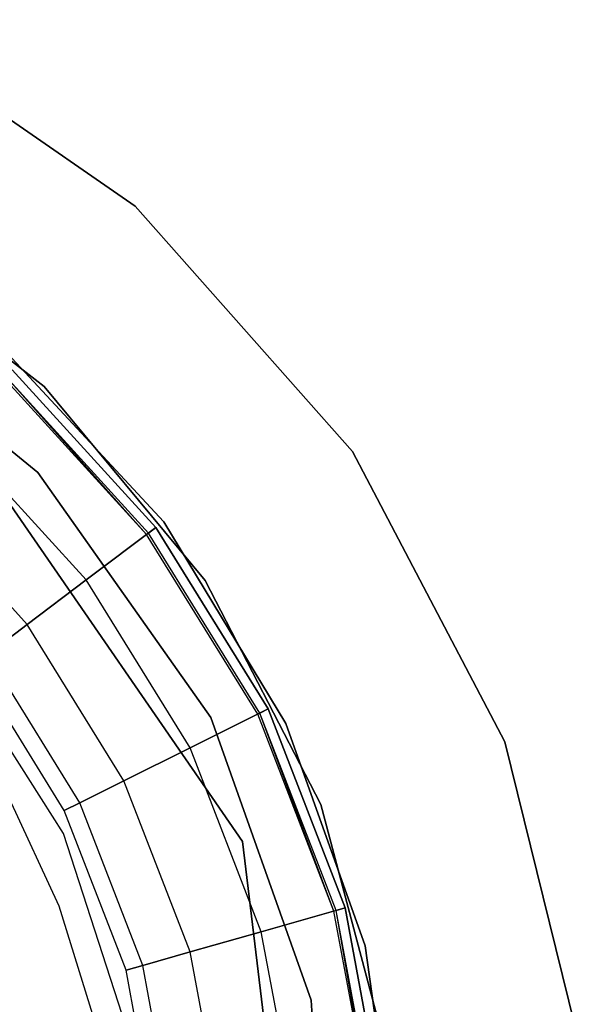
# Model space of a CAD drawing. Extents: x 0.3 to 7.1, y -3.38 to 3.38.
# Tile 466 of 604: x 4.06 to 4.32, y 0.1 to 0.56. Entities that reach past the tile are written whole.
import ezdxf

# ---------------------------------------------------------------- set-up
doc = ezdxf.new("R2010")
doc.units = 0
doc.header["$LTSCALE"] = 2.54
doc.layers.get('0').update_dxf_attribs({"linetype": 'CONTINUOUS'})

# ---------------------------------------------------------------- blocks, each defined once
blk = doc.blocks.new('SINGLES_AVVSTL_STL')
at = {"color": 0}
for p, q in [((4.11407, 0.47156, 164.411), (3.98907, 0.55784, 164.411)), ((3.98907, 0.55784, 164.511), (4.11407, 0.47156, 164.511)), ((3.98907, 0.55784, 164.511), (4.11407, 0.47156, 164.511)), ((4.11407, 0.47156, 164.411), (3.98907, 0.55784, 164.411)), ((4.21478, 0.35788, 164.411), (4.11407, 0.47156, 164.411)), ((4.11407, 0.47156, 164.411), (4.11407, 0.47156, 164.511)), ((4.11407, 0.47156, 164.511), (4.21478, 0.35788, 164.511)), ((4.11407, 0.47156, 164.411), (4.11407, 0.47156, 164.511)), ((4.11407, 0.47156, 164.511), (4.21478, 0.35788, 164.511)), ((4.21478, 0.35788, 164.411), (4.11407, 0.47156, 164.411)), ((3.9797, 0.45966, 61.72336), (4.07189, 0.38799, 61.72336)), ((4.07189, 0.38799, 61.52336), (3.9797, 0.45966, 61.52336)), ((4.07189, 0.38799, 61.52336), (3.9797, 0.45966, 61.52336)), ((3.9797, 0.45966, 61.72336), (4.07189, 0.38799, 61.72336)), ((3.96129, 0.43575, 18.5), (4.06902, 0.3481, 18.5)), ((4.06902, 0.3481, 18.35), (3.96129, 0.43575, 18.35)), ((4.06902, 0.3481, 18.35), (3.96129, 0.43575, 18.35)), ((3.96129, 0.43575, 18.5), (4.06902, 0.3481, 18.5)), ((4.05297, 0.40544, 54.83894), (4.12729, 0.32535, 54.83894)), ((4.12729, 0.32535, 54.63894), (4.05297, 0.40544, 54.63894)), ((4.12729, 0.32535, 54.63894), (4.05297, 0.40544, 54.63894)), ((4.05297, 0.40544, 54.83894), (4.12729, 0.32535, 54.83894)), ((4.05297, 0.40544, 20.47364), (4.12729, 0.32534, 20.47364)), ((4.12729, 0.32534, 20.27364), (4.05297, 0.40544, 20.27364)), ((4.12729, 0.32534, 20.27364), (4.05297, 0.40544, 20.27364)), ((4.05297, 0.40544, 20.47364), (4.12729, 0.32534, 20.47364)), ((4.1202, 0.32012, 164.40894), (4.05417, 0.39256, 164.40894)), ((4.11936, 0.31948, 164.40427), (4.05417, 0.39256, 164.40894)), ((4.05706, 0.39574, 164.4), (4.12364, 0.32271, 164.4)), ((4.12364, 0.32271, 164.3), (4.05706, 0.39574, 164.3)), ((4.05706, 0.39574, 164.511), (4.12364, 0.32271, 164.511)), ((4.12364, 0.32271, 164.3), (4.05706, 0.39574, 164.3)), ((4.05706, 0.39574, 164.511), (4.12364, 0.32271, 164.511)), ((4.12364, 0.32271, 164.411), (4.05706, 0.39574, 164.411)), ((4.12364, 0.32271, 164.411), (4.05706, 0.39574, 164.411)), ((4.05706, 0.39574, 164.4), (4.12364, 0.32271, 164.4)), ((4.11936, 0.31948, 164.40427), (4.05345, 0.39178, 164.40427)), ((4.11936, 0.31948, 164.40427), (4.05345, 0.39178, 164.40427)), ((4.07189, 0.38799, 61.72336), (4.14651, 0.29818, 61.72336)), ((4.14651, 0.29818, 61.52336), (4.07189, 0.38799, 61.52336)), ((4.07189, 0.38799, 61.52336), (4.07189, 0.38799, 61.72336)), ((4.07189, 0.38799, 61.52336), (4.07189, 0.38799, 61.72336)), ((4.14651, 0.29818, 61.52336), (4.07189, 0.38799, 61.52336)), ((4.07189, 0.38799, 61.72336), (4.14651, 0.29818, 61.72336)), ((4.16381, 0.1773, 11.22336), (4.02786, 0.37426, 11.22336)), ((4.02786, 0.37426, 61.72336), (4.16381, 0.1773, 61.72336)), ((4.16381, 0.1773, 11.22336), (4.02786, 0.37426, 11.22336)), ((4.02786, 0.37426, 61.72336), (4.16381, 0.1773, 61.72336)), ((4.09142, 0.29838, 164.30803), (4.02986, 0.36591, 164.30803)), ((4.09142, 0.29838, 164.30803), (4.02986, 0.36591, 164.30803)), ((4.09142, 0.29838, 164.50297), (4.02986, 0.36591, 164.50297)), ((4.09142, 0.29838, 164.50297), (4.02986, 0.36591, 164.50297)), ((4.28536, 0.2234, 164.411), (4.21478, 0.35788, 164.411)), ((4.21478, 0.35788, 164.411), (4.21478, 0.35788, 164.511)), ((4.21478, 0.35788, 164.511), (4.28536, 0.2234, 164.511)), ((4.21478, 0.35788, 164.411), (4.21478, 0.35788, 164.511)), ((4.21478, 0.35788, 164.511), (4.28536, 0.2234, 164.511)), ((4.28536, 0.2234, 164.411), (4.21478, 0.35788, 164.411)), ((4.06902, 0.3481, 18.5), (4.14912, 0.23463, 18.5)), ((4.14912, 0.23463, 18.35), (4.06902, 0.3481, 18.35)), ((4.06902, 0.3481, 18.35), (4.06902, 0.3481, 18.5)), ((4.06902, 0.3481, 18.35), (4.06902, 0.3481, 18.5)), ((4.14912, 0.23463, 18.35), (4.06902, 0.3481, 18.35)), ((4.06902, 0.3481, 18.5), (4.14912, 0.23463, 18.5)), ((4.0641, 0.27776, 164.3309), (4.0068, 0.34061, 164.3309)), ((4.0641, 0.27776, 164.3309), (4.0068, 0.34061, 164.3309)), ((4.0641, 0.27776, 164.4801), (4.0068, 0.34061, 164.4801)), ((4.0641, 0.27776, 164.4801), (4.0068, 0.34061, 164.4801)), ((4.12729, 0.32535, 54.83894), (4.18396, 0.23193, 54.83894)), ((4.18396, 0.23193, 54.63894), (4.12729, 0.32535, 54.63894)), ((4.12729, 0.32535, 54.63894), (4.12729, 0.32535, 54.83894)), ((4.12729, 0.32535, 54.63894), (4.12729, 0.32535, 54.83894)), ((4.18396, 0.23193, 54.63894), (4.12729, 0.32535, 54.63894)), ((4.12729, 0.32535, 54.83894), (4.18396, 0.23193, 54.83894)), ((4.12729, 0.32534, 20.47364), (4.18396, 0.23193, 20.47364)), ((4.18396, 0.23193, 20.27364), (4.12729, 0.32534, 20.27364)), ((4.12729, 0.32534, 20.27364), (4.12729, 0.32534, 20.47364)), ((4.12729, 0.32534, 20.27364), (4.12729, 0.32534, 20.47364)), ((4.18396, 0.23193, 20.27364), (4.12729, 0.32534, 20.27364)), ((4.12729, 0.32534, 20.47364), (4.18396, 0.23193, 20.47364)), ((4.09142, 0.29838, 164.30803), (4.12364, 0.32271, 164.3)), ((4.09142, 0.29838, 164.30803), (4.12364, 0.32271, 164.3)), ((4.12364, 0.32271, 164.511), (4.09142, 0.29838, 164.50297)), ((4.12364, 0.32271, 164.511), (4.09142, 0.29838, 164.50297)), ((4.12364, 0.32271, 164.4), (4.11936, 0.31948, 164.40427)), ((4.12364, 0.32271, 164.4), (4.11936, 0.31948, 164.40427)), ((4.11936, 0.31948, 164.40427), (4.1202, 0.32012, 164.40894)), ((4.17086, 0.23631, 164.40427), (4.11936, 0.31948, 164.40427)), ((4.17086, 0.23631, 164.40427), (4.11936, 0.31948, 164.40427)), ((4.1202, 0.32012, 164.40894), (4.12364, 0.32271, 164.411)), ((4.1202, 0.32012, 164.40894), (4.12364, 0.32271, 164.411)), ((4.17181, 0.23678, 164.40894), (4.1202, 0.32012, 164.40894)), ((4.17181, 0.23678, 164.40894), (4.1202, 0.32012, 164.40894)), ((4.12364, 0.32271, 164.4), (4.17566, 0.2387, 164.4)), ((4.17566, 0.2387, 164.3), (4.12364, 0.32271, 164.3)), ((4.12364, 0.32271, 164.511), (4.17566, 0.2387, 164.511)), ((4.17566, 0.2387, 164.3), (4.12364, 0.32271, 164.3)), ((4.12364, 0.32271, 164.511), (4.17566, 0.2387, 164.511)), ((4.17566, 0.2387, 164.411), (4.12364, 0.32271, 164.411)), ((4.17566, 0.2387, 164.411), (4.12364, 0.32271, 164.411)), ((4.12364, 0.32271, 164.4), (4.17566, 0.2387, 164.4)), ((4.0641, 0.27776, 164.3309), (4.09142, 0.29838, 164.30803)), ((4.0641, 0.27776, 164.3309), (4.09142, 0.29838, 164.30803)), ((4.09142, 0.29838, 164.50297), (4.0641, 0.27776, 164.4801)), ((4.09142, 0.29838, 164.50297), (4.0641, 0.27776, 164.4801)), ((4.13952, 0.2207, 164.30803), (4.09142, 0.29838, 164.30803)), ((4.13952, 0.2207, 164.30803), (4.09142, 0.29838, 164.30803)), ((4.13952, 0.2207, 164.50297), (4.09142, 0.29838, 164.50297)), ((4.13952, 0.2207, 164.50297), (4.09142, 0.29838, 164.50297)), ((4.14651, 0.29818, 61.72336), (4.20009, 0.19442, 61.72336)), ((4.20009, 0.19442, 61.52336), (4.14651, 0.29818, 61.52336)), ((4.14651, 0.29818, 61.52336), (4.14651, 0.29818, 61.72336)), ((4.14651, 0.29818, 61.52336), (4.14651, 0.29818, 61.72336)), ((4.20009, 0.19442, 61.52336), (4.14651, 0.29818, 61.52336)), ((4.14651, 0.29818, 61.72336), (4.20009, 0.19442, 61.72336)), ((4.04585, 0.26398, 164.36512), (4.0641, 0.27776, 164.3309)), ((4.04585, 0.26398, 164.36512), (4.0641, 0.27776, 164.3309)), ((4.0641, 0.27776, 164.4801), (4.04585, 0.26398, 164.44587)), ((4.0641, 0.27776, 164.4801), (4.04585, 0.26398, 164.44587)), ((4.10888, 0.20544, 164.3309), (4.0641, 0.27776, 164.3309)), ((4.10888, 0.20544, 164.3309), (4.0641, 0.27776, 164.3309)), ((4.10888, 0.20544, 164.4801), (4.0641, 0.27776, 164.4801)), ((4.10888, 0.20544, 164.4801), (4.0641, 0.27776, 164.4801)), ((4.08085, 0.18096, 61.88777), (4.02377, 0.27091, 61.88777)), ((4.08085, 0.18096, 61.96777), (4.02377, 0.27091, 61.96777)), ((4.08085, 0.18096, 61.88777), (4.02377, 0.27091, 61.88777)), ((4.08085, 0.18096, 61.96777), (4.02377, 0.27091, 61.96777)), ((4.08841, 0.19525, 164.36512), (4.04585, 0.26398, 164.36512)), ((4.08841, 0.19525, 164.36512), (4.04585, 0.26398, 164.36512)), ((4.08841, 0.19525, 164.44587), (4.04585, 0.26398, 164.44587)), ((4.08841, 0.19525, 164.44587), (4.04585, 0.26398, 164.44587)), ((4.08122, 0.19167, 164.40551), (4.03945, 0.25914, 164.40551)), ((4.08122, 0.19167, 164.40551), (4.03945, 0.25914, 164.40551)), ((4.13952, 0.2207, 164.30803), (4.17566, 0.2387, 164.3)), ((4.13952, 0.2207, 164.30803), (4.17566, 0.2387, 164.3)), ((4.17566, 0.2387, 164.511), (4.13952, 0.2207, 164.50297)), ((4.17566, 0.2387, 164.511), (4.13952, 0.2207, 164.50297)), ((4.17566, 0.2387, 164.4), (4.17086, 0.23631, 164.40427)), ((4.17566, 0.2387, 164.4), (4.17086, 0.23631, 164.40427)), ((4.17181, 0.23678, 164.40894), (4.17566, 0.2387, 164.411)), ((4.17181, 0.23678, 164.40894), (4.17566, 0.2387, 164.411)), ((4.17566, 0.2387, 164.4), (4.21136, 0.14655, 164.4)), ((4.21136, 0.14655, 164.3), (4.17566, 0.2387, 164.3)), ((4.17566, 0.2387, 164.511), (4.21136, 0.14655, 164.511)), ((4.21136, 0.14655, 164.3), (4.17566, 0.2387, 164.3)), ((4.17566, 0.2387, 164.511), (4.21136, 0.14655, 164.511)), ((4.21136, 0.14655, 164.411), (4.17566, 0.2387, 164.411)), ((4.21136, 0.14655, 164.411), (4.17566, 0.2387, 164.411)), ((4.17566, 0.2387, 164.4), (4.21136, 0.14655, 164.4)), ((4.14912, 0.23463, 18.5), (4.19563, 0.10376, 18.5)), ((4.19563, 0.10376, 18.35), (4.14912, 0.23463, 18.35)), ((4.14912, 0.23463, 18.35), (4.14912, 0.23463, 18.5)), ((4.14912, 0.23463, 18.35), (4.14912, 0.23463, 18.5)), ((4.19563, 0.10376, 18.35), (4.14912, 0.23463, 18.35)), ((4.14912, 0.23463, 18.5), (4.19563, 0.10376, 18.5)), ((4.17086, 0.23631, 164.40427), (4.17181, 0.23678, 164.40894)), ((4.17086, 0.23631, 164.40427), (4.17181, 0.23678, 164.40894)), ((4.2062, 0.14508, 164.40427), (4.17086, 0.23631, 164.40427)), ((4.2062, 0.14508, 164.40427), (4.17086, 0.23631, 164.40427)), ((4.20722, 0.14537, 164.40894), (4.17181, 0.23678, 164.40894)), ((4.2062, 0.14508, 164.40427), (4.17181, 0.23678, 164.40894)), ((4.18396, 0.23193, 54.83894), (4.22066, 0.12902, 54.83894)), ((4.22066, 0.12902, 54.63894), (4.18396, 0.23193, 54.63894)), ((4.18396, 0.23193, 54.63894), (4.18396, 0.23193, 54.83894)), ((4.18396, 0.23193, 54.63894), (4.18396, 0.23193, 54.83894)), ((4.22066, 0.12902, 54.63894), (4.18396, 0.23193, 54.63894)), ((4.18396, 0.23193, 54.83894), (4.22066, 0.12902, 54.83894)), ((4.18396, 0.23193, 20.47364), (4.22066, 0.12901, 20.47364)), ((4.22066, 0.12901, 20.27364), (4.18396, 0.23193, 20.27364)), ((4.18396, 0.23193, 20.27364), (4.18396, 0.23193, 20.47364)), ((4.18396, 0.23193, 20.27364), (4.18396, 0.23193, 20.47364)), ((4.22066, 0.12901, 20.27364), (4.18396, 0.23193, 20.27364)), ((4.18396, 0.23193, 20.47364), (4.22066, 0.12901, 20.47364)), ((4.10888, 0.20544, 164.3309), (4.13952, 0.2207, 164.30803)), ((4.10888, 0.20544, 164.3309), (4.13952, 0.2207, 164.30803)), ((4.13952, 0.2207, 164.50297), (4.10888, 0.20544, 164.4801)), ((4.13952, 0.2207, 164.50297), (4.10888, 0.20544, 164.4801)), ((4.17252, 0.1355, 164.30803), (4.13952, 0.2207, 164.30803)), ((4.17252, 0.1355, 164.30803), (4.13952, 0.2207, 164.30803)), ((4.17252, 0.1355, 164.50297), (4.13952, 0.2207, 164.50297)), ((4.17252, 0.1355, 164.50297), (4.13952, 0.2207, 164.50297)), ((4.3217, 0.07594, 164.411), (4.28536, 0.2234, 164.411)), ((4.28536, 0.2234, 164.411), (4.28536, 0.2234, 164.511)), ((4.28536, 0.2234, 164.511), (4.3217, 0.07594, 164.511)), ((4.28536, 0.2234, 164.411), (4.28536, 0.2234, 164.511)), ((4.28536, 0.2234, 164.511), (4.3217, 0.07594, 164.511)), ((4.3217, 0.07594, 164.411), (4.28536, 0.2234, 164.411)), ((4.08841, 0.19525, 164.36512), (4.10888, 0.20544, 164.3309)), ((4.08841, 0.19525, 164.36512), (4.10888, 0.20544, 164.3309)), ((4.10888, 0.20544, 164.4801), (4.08841, 0.19525, 164.44587)), ((4.10888, 0.20544, 164.4801), (4.08841, 0.19525, 164.44587)), ((4.1396, 0.12613, 164.3309), (4.10888, 0.20544, 164.3309)), ((4.1396, 0.12613, 164.3309), (4.10888, 0.20544, 164.3309)), ((4.1396, 0.12613, 164.4801), (4.10888, 0.20544, 164.4801)), ((4.1396, 0.12613, 164.4801), (4.10888, 0.20544, 164.4801)), ((4.0789, 0.14736, 61.92863), (4.05585, 0.19704, 61.92863)), ((4.0789, 0.14736, 61.92863), (4.05585, 0.19704, 61.92863)), ((4.0789, 0.14736, 61.78864), (4.05585, 0.19704, 61.78864)), ((4.0789, 0.14736, 61.78864), (4.05585, 0.19704, 61.78864)), ((4.08122, 0.19167, 164.40551), (4.08841, 0.19525, 164.36512)), ((4.08122, 0.19167, 164.40551), (4.08841, 0.19525, 164.36512)), ((4.08841, 0.19525, 164.44587), (4.08122, 0.19167, 164.40551)), ((4.08841, 0.19525, 164.44587), (4.08122, 0.19167, 164.40551)), ((4.10988, 0.11768, 164.40551), (4.08122, 0.19167, 164.40551)), ((4.10988, 0.11768, 164.40551), (4.08122, 0.19167, 164.40551)), ((4.11761, 0.11988, 164.36512), (4.08841, 0.19525, 164.36512)), ((4.11761, 0.11988, 164.36512), (4.08841, 0.19525, 164.36512)), ((4.11761, 0.11988, 164.44587), (4.08841, 0.19525, 164.44587)), ((4.11761, 0.11988, 164.44587), (4.08841, 0.19525, 164.44587)), ((4.20009, 0.19442, 61.72336), (4.2301, 0.08158, 61.72336)), ((4.2301, 0.08158, 61.52336), (4.20009, 0.19442, 61.52336)), ((4.20009, 0.19442, 61.52336), (4.20009, 0.19442, 61.72336)), ((4.20009, 0.19442, 61.52336), (4.20009, 0.19442, 61.72336)), ((4.2301, 0.08158, 61.52336), (4.20009, 0.19442, 61.52336)), ((4.20009, 0.19442, 61.72336), (4.2301, 0.08158, 61.72336)), ((4.11377, 0.07964, 61.88777), (4.08085, 0.18096, 61.88777)), ((4.11377, 0.07964, 61.96777), (4.08085, 0.18096, 61.96777)), ((4.08085, 0.18096, 61.96777), (4.08085, 0.18096, 61.88777)), ((4.11377, 0.07964, 61.88777), (4.08085, 0.18096, 61.88777)), ((4.08085, 0.18096, 61.96777), (4.08085, 0.18096, 61.88777)), ((4.11377, 0.07964, 61.96777), (4.08085, 0.18096, 61.96777)), ((4.19265, -0.06027, 11.22336), (4.16381, 0.1773, 11.22336)), ((4.16381, 0.1773, 11.22336), (4.16381, 0.1773, 61.72336)), ((4.16381, 0.1773, 61.72336), (4.19265, -0.06027, 61.72336)), ((4.16381, 0.1773, 11.22336), (4.16381, 0.1773, 61.72336)), ((4.19265, -0.06027, 11.22336), (4.16381, 0.1773, 11.22336)), ((4.16381, 0.1773, 61.72336), (4.19265, -0.06027, 61.72336)), ((4.09513, 0.09505, 61.92863), (4.0789, 0.14736, 61.92863)), ((4.0789, 0.14736, 61.92863), (4.0789, 0.14736, 61.78864)), ((4.09513, 0.09505, 61.92863), (4.0789, 0.14736, 61.92863)), ((4.09513, 0.09505, 61.78864), (4.0789, 0.14736, 61.78864)), ((4.0789, 0.14736, 61.92863), (4.0789, 0.14736, 61.78864)), ((4.09513, 0.09505, 61.78864), (4.0789, 0.14736, 61.78864)), ((4.17252, 0.1355, 164.30803), (4.21136, 0.14655, 164.3)), ((4.17252, 0.1355, 164.30803), (4.21136, 0.14655, 164.3)), ((4.21136, 0.14655, 164.511), (4.17252, 0.1355, 164.50297)), ((4.21136, 0.14655, 164.511), (4.17252, 0.1355, 164.50297)), ((4.21136, 0.14655, 164.4), (4.2062, 0.14508, 164.40427)), ((4.21136, 0.14655, 164.4), (4.2062, 0.14508, 164.40427)), ((4.20722, 0.14537, 164.40894), (4.21136, 0.14655, 164.411)), ((4.20722, 0.14537, 164.40894), (4.21136, 0.14655, 164.411)), ((4.21136, 0.14655, 164.4), (4.22951, 0.04941, 164.4)), ((4.22951, 0.04941, 164.3), (4.21136, 0.14655, 164.3)), ((4.21136, 0.14655, 164.511), (4.22951, 0.04941, 164.511)), ((4.22951, 0.04941, 164.3), (4.21136, 0.14655, 164.3)), ((4.21136, 0.14655, 164.511), (4.22951, 0.04941, 164.511)), ((4.22951, 0.04941, 164.411), (4.21136, 0.14655, 164.411)), ((4.22951, 0.04941, 164.411), (4.21136, 0.14655, 164.411)), ((4.21136, 0.14655, 164.4), (4.22951, 0.04941, 164.4)), ((4.2062, 0.14508, 164.40427), (4.20722, 0.14537, 164.40894)), ((4.22417, 0.04892, 164.40427), (4.2062, 0.14508, 164.40427)), ((4.22417, 0.04892, 164.40427), (4.2062, 0.14508, 164.40427)), ((4.22523, 0.04902, 164.40894), (4.20722, 0.14537, 164.40894)), ((4.22417, 0.04892, 164.40427), (4.20722, 0.14537, 164.40894)), ((4.1396, 0.12613, 164.3309), (4.17252, 0.1355, 164.30803)), ((4.1396, 0.12613, 164.3309), (4.17252, 0.1355, 164.30803)), ((4.17252, 0.1355, 164.50297), (4.1396, 0.12613, 164.4801)), ((4.17252, 0.1355, 164.50297), (4.1396, 0.12613, 164.4801)), ((4.18931, 0.04569, 164.30803), (4.17252, 0.1355, 164.30803)), ((4.18931, 0.04569, 164.30803), (4.17252, 0.1355, 164.30803)), ((4.18931, 0.04569, 164.50297), (4.17252, 0.1355, 164.50297)), ((4.18931, 0.04569, 164.50297), (4.17252, 0.1355, 164.50297)), ((4.22066, 0.12902, 54.83894), (4.2359, 0.02082, 54.83894)), ((4.2359, 0.02082, 54.63894), (4.22066, 0.12902, 54.63894)), ((4.22066, 0.12902, 54.63894), (4.22066, 0.12902, 54.83894)), ((4.22066, 0.12902, 54.63894), (4.22066, 0.12902, 54.83894)), ((4.2359, 0.02082, 54.63894), (4.22066, 0.12902, 54.63894)), ((4.22066, 0.12902, 54.83894), (4.2359, 0.02082, 54.83894)), ((4.22066, 0.12901, 20.47364), (4.2359, 0.02082, 20.47364)), ((4.2359, 0.02082, 20.27364), (4.22066, 0.12901, 20.27364)), ((4.22066, 0.12901, 20.27364), (4.22066, 0.12901, 20.47364)), ((4.22066, 0.12901, 20.27364), (4.22066, 0.12901, 20.47364)), ((4.2359, 0.02082, 20.27364), (4.22066, 0.12901, 20.27364)), ((4.22066, 0.12901, 20.47364), (4.2359, 0.02082, 20.47364)), ((4.11761, 0.11988, 164.36512), (4.1396, 0.12613, 164.3309)), ((4.11761, 0.11988, 164.36512), (4.1396, 0.12613, 164.3309)), ((4.1396, 0.12613, 164.4801), (4.11761, 0.11988, 164.44587)), ((4.1396, 0.12613, 164.4801), (4.11761, 0.11988, 164.44587)), ((4.15523, 0.04253, 164.3309), (4.1396, 0.12613, 164.3309)), ((4.15523, 0.04253, 164.3309), (4.1396, 0.12613, 164.3309)), ((4.15523, 0.04253, 164.4801), (4.1396, 0.12613, 164.4801)), ((4.15523, 0.04253, 164.4801), (4.1396, 0.12613, 164.4801)), ((4.10988, 0.11768, 164.40551), (4.11761, 0.11988, 164.36512)), ((4.10988, 0.11768, 164.40551), (4.11761, 0.11988, 164.36512)), ((4.11761, 0.11988, 164.44587), (4.10988, 0.11768, 164.40551)), ((4.11761, 0.11988, 164.44587), (4.10988, 0.11768, 164.40551)), ((4.13246, 0.04042, 164.36512), (4.11761, 0.11988, 164.36512)), ((4.13246, 0.04042, 164.36512), (4.11761, 0.11988, 164.36512)), ((4.13246, 0.04042, 164.44587), (4.11761, 0.11988, 164.44587)), ((4.13246, 0.04042, 164.44587), (4.11761, 0.11988, 164.44587)), ((4.12446, 0.03968, 164.40551), (4.10988, 0.11768, 164.40551)), ((4.12446, 0.03968, 164.40551), (4.10988, 0.11768, 164.40551)), ((4.19563, 0.10376, 18.5), (4.20511, -0.0348, 18.5)), ((4.20511, -0.0348, 18.35), (4.19563, 0.10376, 18.35)), ((4.19563, 0.10376, 18.35), (4.19563, 0.10376, 18.5)), ((4.19563, 0.10376, 18.35), (4.19563, 0.10376, 18.5)), ((4.20511, -0.0348, 18.35), (4.19563, 0.10376, 18.35)), ((4.19563, 0.10376, 18.5), (4.20511, -0.0348, 18.5))]:
    blk.add_line(p, q, dxfattribs=at)

msp = doc.modelspace()

# ---------------------------------------------------------------- block references
at = {"color": 0}
msp.add_blockref('SINGLES_AVVSTL_STL', (0, 0), dxfattribs=at)

doc.saveas('drawing.dxf')
